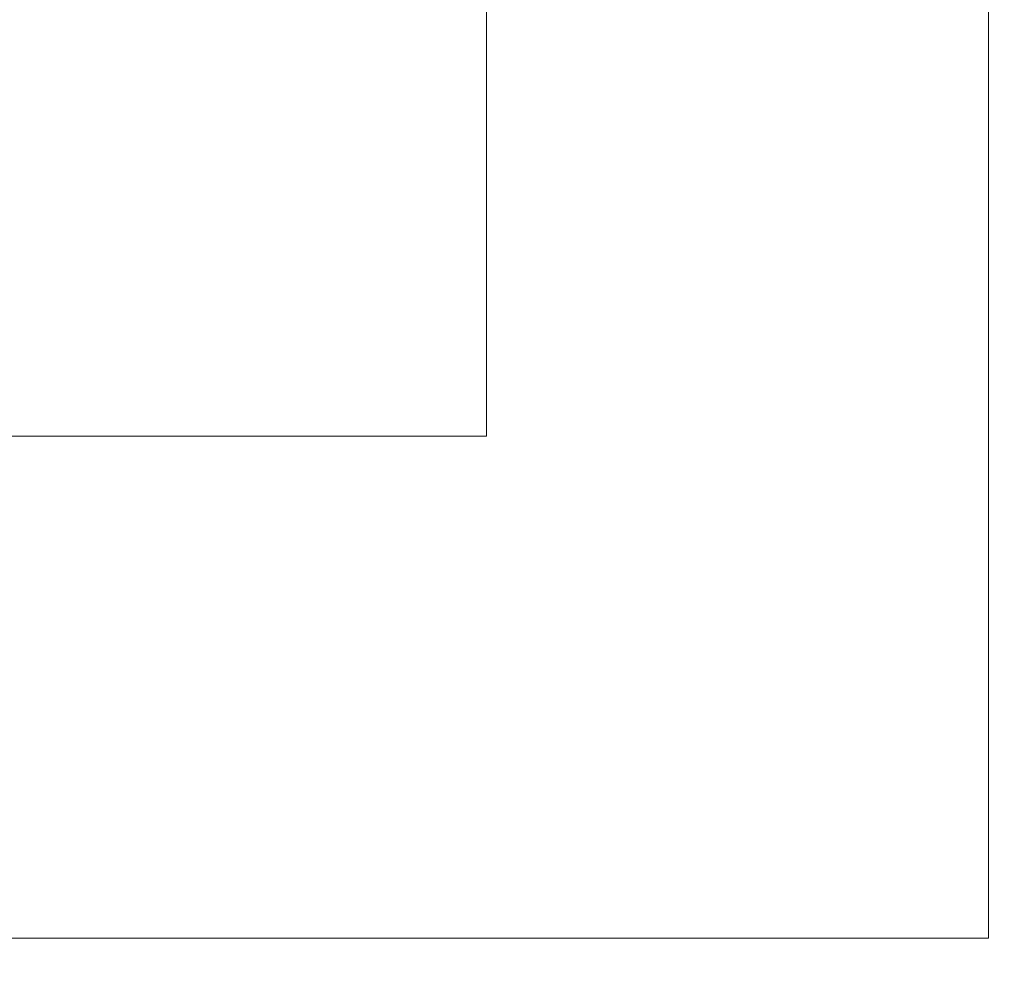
# Model space of a CAD drawing. Header units: millimetres. Extents: x 3625 to 145332, y -20577 to 83428.
# Tile 308 of 656: x 70590 to 70615, y 2677 to 2700. Entities that reach past the tile are written whole.
import ezdxf

# ---------------------------------------------------------------- set-up
doc = ezdxf.new("R2010")
doc.units = ezdxf.units.MM
doc.layers.add('A-WALL-PATT', color=2, linetype='Continuous', lineweight=50)
doc.layers.add('I-WALL', color=2, linetype='Continuous', lineweight=25)
pattern_1 = [(0, (27442.51, 0), (406.4, 101.6), [33.528, -271.272, 33.528, -271.272, -1625.6]), (0, (27442.51, 0), (406.4, 101.6), [-609.6, 33.528, -576.072, 33.528, -271.272, -711.2]), (0, (27442.51, 0), (406.4, 101.6), [-1524, 33.528, -169.672, 33.528, -474.472]), (120, (27594.91, 50.8), (-291.18818, 301.15272), [33.528, -271.272, 33.528, -271.272, -1625.6]), (120, (27594.91, 50.8), (-291.18818, 301.15272), [-609.6, 33.528, -576.072, 33.528, -271.272, -711.2]), (120, (27594.91, 50.8), (-291.18818, 301.15272), [-1524, 33.528, -169.672, 33.528, -474.472]), (240, (27645.71, 254), (-115.21182, -402.75272), [33.528, -271.272, 33.528, -271.272, -1625.6]), (240, (27645.71, 254), (-115.21182, -402.75272), [-609.6, 33.528, -576.072, 33.528, -271.272, -711.2]), (240, (27645.71, 254), (-115.21182, -402.75272), [-1524, 33.528, -169.672, 33.528, -474.472])]

msp = doc.modelspace()

# ---------------------------------------------------------------- hatches: boundary and pattern name
at = {"layer": 'A-WALL-PATT', "lineweight": 18}
h = msp.add_hatch(dxfattribs=at)
h.set_pattern_fill('FP_10', color=256, style=0, pattern_type=2)
h.set_pattern_definition(pattern_1)
h.paths.add_polyline_path([(70614.431, 2667.37), (70624.431, 2667.37), (70624.431, 2999.025), (70614.431, 2999.025), (70614.431, 2677.37)], flags=0)
h = msp.add_hatch(dxfattribs=at)
h.set_pattern_fill('FP_316', color=256, angle=-270, style=0, pattern_type=2)
h.set_pattern_definition([(180, (70624.43, 2633.2), (-1e-11, 500), []), (180, (70624.43, 2583.2), (-1e-11, 500), []), (180, (70624.43, 2533.2), (-1e-11, 500), []), (180, (70624.43, 2483.2), (-1e-11, 500), [])])
h.paths.add_polyline_path([(70601.931, 2677.37), (70614.431, 2677.37), (70614.431, 2989.025), (70601.931, 2989.025), (70601.931, 2689.87)], flags=0)
h = msp.add_hatch(dxfattribs=at)
h.set_pattern_fill('FP_317', color=256, angle=-90, style=0, pattern_type=2)
h.set_pattern_definition([(90, (70226.77, 2667.37), (500, 7e-12), []), (90, (70176.77, 2667.37), (500, 7e-12), []), (90, (70126.77, 2667.37), (500, 7e-12), []), (90, (70076.77, 2667.37), (500, 7e-12), [])])
h.paths.add_polyline_path([(70601.931, 2677.37), (70601.931, 2689.87), (70304.101, 2689.87), (70304.101, 2677.37), (70559.431, 2677.37)], flags=0)
h = msp.add_hatch(dxfattribs=at)
h.set_pattern_fill('FP_10', color=256, style=0, pattern_type=2)
h.set_pattern_definition(pattern_1)
h.paths.add_polyline_path([(70614.431, 2667.37), (70614.431, 2677.37), (70294.101, 2677.37), (70294.101, 2667.37), (70559.431, 2667.37)], flags=0)

# ---------------------------------------------------------------- linework, layer by layer
at = {"layer": 'I-WALL', "lineweight": 18}
for p, q in [((70614.431, 2677.37), (70614.431, 2989.025)), ((70601.931, 2689.87), (70601.931, 2976.525)), ((70316.601, 2689.87), (70601.931, 2689.87)), ((70304.101, 2677.37), (70614.431, 2677.37))]:
    msp.add_line(p, q, dxfattribs=at)

doc.saveas('drawing.dxf')
